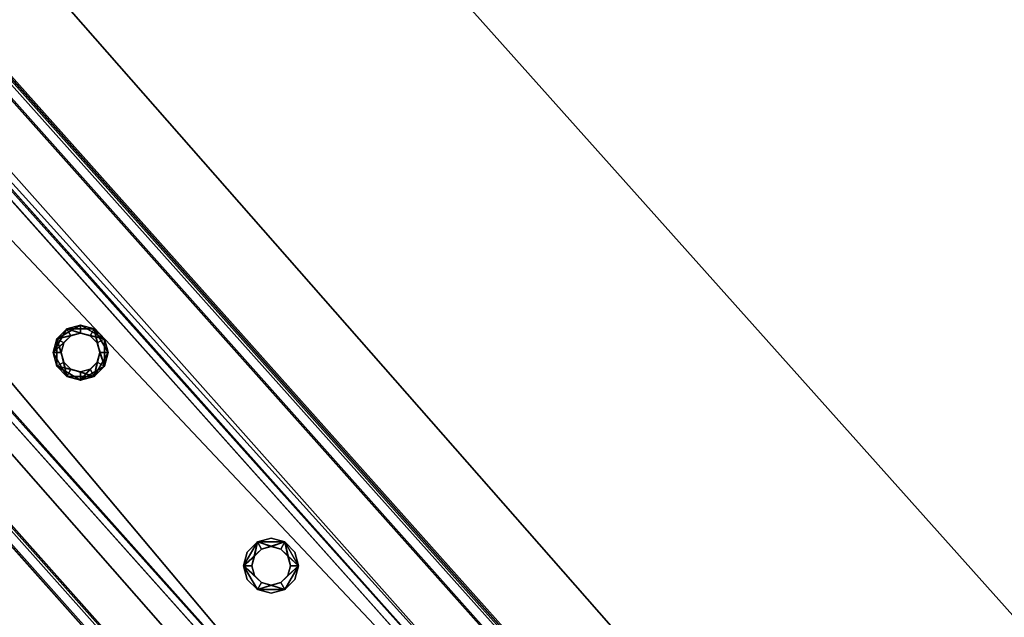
# Model space of a CAD drawing. Header units: millimetres. Extents: x 93711086 to 93775423, y 1247239064 to 1247319365.
# Tile 592 of 656: x 93729700 to 93730082, y 1247294380 to 1247294611. Entities that reach past the tile are written whole.
import ezdxf

# ---------------------------------------------------------------- set-up
doc = ezdxf.new("R2010")
doc.units = ezdxf.units.MM
doc.layers.add('BEAM', color=7, linetype='Continuous')
doc.layers.add('CONCRETE_ITEM', color=7, linetype='Continuous')

# ---------------------------------------------------------------- blocks, each defined once
blk = doc.blocks.new('15e559d2-59c4-40a1-8e6d-a9da91616b05')
at = {"color": 0, "transparency": 16777216}
mesh = blk.add_polyface(dxfattribs=at)
corners = [(93732402.79, 1247290959.39, 3988.8), (93732402.79, 1247290959.39, 4305.53), (93730959.56, 1247289572.89, 3633.7), (93730959.56, 1247289572.89, 3316.97), (93720519.88, 1247305091.11, 5616.56), (93732598.17, 1247291566.31, 4023.22), (93720298.97, 1247305338.46, 5063.47), (93732619.56, 1247291542.36, 4593.19), (93720317.37, 1247305317.87, 5553.56), (93732199.19, 1247291187.37, 4322.75), (93720106.24, 1247304728.57, 5525.84), (93719899.99, 1247304959.53, 5363), (93732205.93, 1247291179.82, 4502.46), (93719903.74, 1247304955.33, 5462.84), (93720167.22, 1247305212.77, 5169.74), (93732187.34, 1247291200.64, 4007.02), (93718371.43, 1247303668.57, 4381.66), (93732466.42, 1247291440.62, 4129.5), (93732486.67, 1247291465.98, 4033.21), (93720187.47, 1247305238.13, 5073.46), (93732260.76, 1247291223.51, 4572.35), (93720161.08, 1247304772.26, 5595.73), (93719958.57, 1247304999.02, 5532.73), (93718383.28, 1247303655.3, 4697.39)]
mesh.append_faces([[corners[k] for k in face] for face in [(0, 1, 2, 0), (2, 3, 0, 2), (4, 5, 6, 4), (4, 7, 5, 4), (6, 8, 4, 6), (9, 10, 11, 9), (10, 9, 12, 10), (13, 11, 10, 13), (3, 14, 15, 3), (3, 16, 14, 3), (17, 15, 14, 17), (15, 0, 3, 15), (18, 17, 19, 18), (14, 19, 17, 14), (5, 18, 6, 5), (19, 6, 18, 19), (20, 7, 4, 20), (4, 21, 20, 4), (12, 20, 21, 12), (21, 10, 12, 21), (22, 21, 4, 22), (4, 8, 22, 4), (10, 21, 13, 10), (22, 13, 21, 22), (2, 9, 23, 2), (9, 2, 1, 9), (11, 23, 9, 11), (23, 14, 16, 23), (13, 8, 11, 13), (8, 13, 22, 8), (23, 11, 14, 23), (14, 8, 6, 14), (8, 14, 11, 8), (6, 19, 14, 6), (20, 12, 9, 20), (20, 17, 7, 20), (17, 20, 9, 17), (5, 7, 17, 5), (15, 17, 9, 15), (18, 5, 17, 18), (3, 2, 16, 3), (23, 16, 2, 23), (0, 15, 1, 0), (9, 1, 15, 9)]], dxfattribs={"color": 0})
blk = doc.blocks.new('5bbbe152-908d-476c-86af-f8c3bda7d93c')
at = {"color": 0, "transparency": 16777216}
mesh = blk.add_polyface(dxfattribs=at)
corners = [(93732552.16, 1247291230.4, 5643.09), (93732470.37, 1247291493.61, 5652.86), (93732382.45, 1247291411.95, 5654.08), (93732639.45, 1247291312.74, 5641.9), (93732637.29, 1247291314.16, 5581.96), (93732468.04, 1247291495.23, 5592.92), (93732633.65, 1247291310.73, 5582.01), (93732464.37, 1247291491.82, 5592.97), (93732635.63, 1247291309.43, 5636.96), (93732466.52, 1247291490.34, 5647.91), (93732385.92, 1247291415.49, 5649.04), (93732553.64, 1247291235.26, 5583.09), (93732380.12, 1247291413.57, 5594.15), (93732383.78, 1247291416.97, 5594.1), (93732302.66, 1247291675.69, 5664.81), (93732214.1, 1247291594.73, 5666.08), (93732300.14, 1247291677.51, 5604.89), (93732296.45, 1247291674.13, 5604.95), (93732298.76, 1247291672.47, 5659.87), (93732217.58, 1247291598.26, 5661.04), (93732215.27, 1247291599.92, 5606.11), (93732211.58, 1247291596.54, 5606.16), (93731970.08, 1247292043.07, 5691.08), (93731880.9, 1247291962.79, 5692.4), (93731967.4, 1247292045.06, 5631.17), (93731963.68, 1247292041.72, 5631.23), (93731966.14, 1247292039.89, 5686.14), (93731884.39, 1247291966.3, 5687.35), (93731881.93, 1247291968.13, 5632.44), (93731878.21, 1247291964.79, 5632.49), (93720601.83, 1247304775.64, 6654.05), (93720512.37, 1247304695.67, 6655.39), (93720599.08, 1247304777.72, 6594.15), (93720595.35, 1247304774.38, 6594.2), (93720597.87, 1247304772.48, 6649.11), (93720515.87, 1247304699.17, 6650.34), (93720513.35, 1247304701.07, 6595.43), (93720509.62, 1247304697.74, 6595.49)]
mesh.append_faces([[corners[k] for k in face] for face in [(0, 1, 2, 0), (3, 5, 1, 3), (4, 7, 5, 4), (6, 9, 7, 6), (8, 10, 9, 8), (11, 12, 13, 11), (2, 14, 15, 2), (1, 16, 14, 1), (5, 17, 16, 5), (7, 18, 17, 7), (9, 19, 18, 9), (10, 20, 19, 10), (13, 21, 20, 13), (12, 15, 21, 12), (15, 22, 23, 15), (14, 24, 22, 14), (16, 25, 24, 16), (17, 26, 25, 17), (18, 27, 26, 18), (19, 28, 27, 19), (20, 29, 28, 20), (21, 23, 29, 21), (23, 30, 31, 23), (22, 32, 30, 22), (24, 33, 32, 24), (25, 34, 33, 25), (26, 35, 34, 26), (27, 36, 35, 27), (28, 37, 36, 28), (29, 31, 37, 29)]], dxfattribs={"vtx0": -1, "color": 0})
mesh.append_faces([[corners[k] for k in face] for face in [(30, 33, 34, 30), (35, 37, 31, 35)]], dxfattribs={"vtx0": -1, "vtx2": -1, "vtx3": -1, "color": 0})
mesh.append_faces([[corners[k] for k in face] for face in [(31, 30, 34, 31), (34, 35, 31, 34)]], dxfattribs={"vtx1": -1, "vtx2": -1, "vtx3": -1, "color": 0})
mesh.append_faces([[corners[k] for k in face] for face in [(3, 4, 5, 3), (4, 6, 7, 4), (6, 8, 9, 6), (2, 1, 14, 2), (1, 5, 16, 1), (5, 7, 17, 5), (7, 9, 18, 7), (9, 10, 19, 9), (10, 13, 20, 10), (13, 12, 21, 13), (12, 2, 15, 12), (15, 14, 22, 15), (14, 16, 24, 14), (16, 17, 25, 16), (17, 18, 26, 17), (18, 19, 27, 18), (19, 20, 28, 19), (20, 21, 29, 20), (21, 15, 23, 21), (23, 22, 30, 23), (22, 24, 32, 22), (24, 25, 33, 24), (25, 26, 34, 25), (26, 27, 35, 26), (27, 28, 36, 27), (28, 29, 37, 28), (29, 23, 31, 29), (30, 32, 33, 30), (35, 36, 37, 35)]], dxfattribs={"vtx2": -1, "vtx3": -1, "color": 0})
blk = doc.blocks.new('d66c5463-cc1a-4391-8132-a966e0561320')
at = {"color": 0, "transparency": 16777216}
mesh = blk.add_polyface(dxfattribs=at)
corners = [(93729912.28, 1247294215.05, 4956.57), (93729957.03, 1247294255.01, 4956.57), (93728630.27, 1247295740.68, 5068.8), (93728585.52, 1247295700.71, 5068.8), (93729955.53, 1247294256.69, 4916.64), (93728628.77, 1247295742.36, 5028.86), (93729953.29, 1247294254.69, 4916.64), (93728626.54, 1247295740.36, 5028.86), (93729954.68, 1247294253.14, 4953.58), (93728627.92, 1247295738.8, 5065.8), (93729914.4, 1247294217.17, 4953.58), (93728587.65, 1247295702.84, 5065.8), (93729913.02, 1247294218.72, 4916.64), (93728586.26, 1247295704.39, 5028.86), (93729910.78, 1247294216.72, 4916.64), (93728584.02, 1247295702.39, 5028.86)]
mesh.append_faces([[corners[k] for k in face] for face in [(0, 2, 3, 0), (1, 5, 2, 1), (4, 7, 5, 4), (6, 9, 7, 6), (8, 11, 9, 8), (10, 13, 11, 10), (12, 15, 13, 12), (14, 3, 15, 14)]], dxfattribs={"vtx0": -1, "color": 0})
mesh.append_faces([[corners[k] for k in face] for face in [(2, 7, 9, 2), (11, 15, 3, 11), (0, 12, 10, 0), (8, 4, 1, 8)]], dxfattribs={"vtx0": -1, "vtx2": -1, "vtx3": -1, "color": 0})
mesh.append_faces([[corners[k] for k in face] for face in [(3, 2, 9, 3), (9, 11, 3, 9), (1, 0, 10, 1), (10, 8, 1, 10)]], dxfattribs={"vtx1": -1, "vtx2": -1, "vtx3": -1, "color": 0})
mesh.append_faces([[corners[k] for k in face] for face in [(0, 1, 2, 0), (1, 4, 5, 1), (4, 6, 7, 4), (6, 8, 9, 6), (8, 10, 11, 8), (10, 12, 13, 10), (12, 14, 15, 12), (14, 0, 3, 14), (2, 5, 7, 2), (11, 13, 15, 11), (0, 14, 12, 0), (8, 6, 4, 8)]], dxfattribs={"vtx2": -1, "vtx3": -1, "color": 0})
blk = doc.blocks.new('90d6a216-a2be-48df-bc87-9a1ae432a2d3')
at = {"color": 0, "transparency": 16777216}
mesh = blk.add_polyface(dxfattribs=at)
corners = [(93729797.78, 1247294392.57, 4968.96), (93729794.06, 1247294393.56, 4968.96), (93729794.06, 1247294393.56, 5868.96), (93729797.78, 1247294392.57, 5868.96), (93729791.33, 1247294396.29, 4968.96), (93729791.33, 1247294396.29, 5868.96), (93729790.33, 1247294400.02, 4968.96), (93729790.33, 1247294400.02, 5868.96), (93729791.33, 1247294403.74, 4968.96), (93729791.33, 1247294403.74, 5868.96), (93729794.06, 1247294406.47, 4968.96), (93729794.06, 1247294406.47, 5868.96), (93729797.78, 1247294407.47, 4968.96), (93729797.78, 1247294407.47, 5868.96), (93729801.51, 1247294406.47, 4968.96), (93729801.51, 1247294406.47, 5868.96), (93729804.24, 1247294403.74, 4968.96), (93729804.24, 1247294403.74, 5868.96), (93729805.23, 1247294400.02, 4968.96), (93729805.23, 1247294400.02, 5868.96), (93729804.24, 1247294396.29, 4968.96), (93729804.24, 1247294396.29, 5868.96), (93729801.51, 1247294393.56, 4968.96), (93729801.51, 1247294393.56, 5868.96), (93729797.78, 1247294389.37, 4968.96), (93729803.11, 1247294390.79, 4968.96), (93729803.11, 1247294390.79, 5868.96), (93729797.78, 1247294389.37, 5868.96), (93729807.01, 1247294394.69, 4968.96), (93729807.01, 1247294394.69, 5868.96), (93729808.43, 1247294400.02, 4968.96), (93729808.43, 1247294400.02, 5868.96), (93729807.01, 1247294405.34, 4968.96), (93729807.01, 1247294405.34, 5868.96), (93729803.11, 1247294409.24, 4968.96), (93729803.11, 1247294409.24, 5868.96), (93729797.78, 1247294410.67, 4968.96), (93729797.78, 1247294410.67, 5868.96), (93729792.46, 1247294409.24, 4968.96), (93729792.46, 1247294409.24, 5868.96), (93729788.56, 1247294405.34, 4968.96), (93729788.56, 1247294405.34, 5868.96), (93729787.13, 1247294400.02, 4968.96), (93729787.13, 1247294400.02, 5868.96), (93729788.56, 1247294394.69, 4968.96), (93729788.56, 1247294394.69, 5868.96), (93729792.46, 1247294390.79, 4968.96), (93729792.46, 1247294390.79, 5868.96)]
mesh.append_faces([[corners[k] for k in face] for face in [(0, 2, 3, 0), (1, 5, 2, 1), (4, 7, 5, 4), (6, 9, 7, 6), (8, 11, 9, 8), (10, 13, 11, 10), (12, 15, 13, 12), (14, 17, 15, 14), (16, 19, 17, 16), (18, 21, 19, 18), (20, 23, 21, 20), (22, 3, 23, 22), (24, 26, 27, 24), (25, 29, 26, 25), (28, 31, 29, 28), (30, 33, 31, 30), (32, 35, 33, 32), (34, 37, 35, 34), (36, 39, 37, 36), (38, 41, 39, 38), (40, 43, 41, 40), (42, 45, 43, 42), (44, 47, 45, 44), (46, 27, 47, 46)]], dxfattribs={"vtx0": -1, "color": 0})
mesh.append_faces([[corners[k] for k in face] for face in [(26, 31, 23, 26), (15, 31, 35, 15), (47, 26, 23, 47), (11, 35, 39, 11), (43, 47, 2, 43), (7, 39, 43, 7), (46, 42, 1, 46), (10, 42, 38, 10), (25, 46, 1, 25), (14, 38, 34, 14), (30, 25, 22, 30), (18, 34, 30, 18)]], dxfattribs={"vtx0": -1, "vtx1": -1, "vtx2": -1, "vtx3": -1, "color": 0})
mesh.append_faces([[corners[k] for k in face] for face in [(31, 19, 21, 31), (31, 21, 23, 31), (47, 23, 3, 47), (47, 3, 2, 47), (43, 2, 5, 43), (43, 5, 7, 43), (42, 6, 4, 42), (42, 4, 1, 42), (25, 1, 0, 25), (25, 0, 22, 25), (30, 22, 20, 30), (30, 20, 18, 30)]], dxfattribs={"vtx0": -1, "vtx2": -1, "vtx3": -1, "color": 0})
mesh.append_faces([[corners[k] for k in face] for face in [(17, 19, 31, 17), (15, 17, 31, 15), (13, 15, 35, 13), (11, 13, 35, 11), (9, 11, 39, 9), (7, 9, 39, 7), (8, 6, 42, 8), (10, 8, 42, 10), (12, 10, 38, 12), (14, 12, 38, 14), (16, 14, 34, 16), (18, 16, 34, 18)]], dxfattribs={"vtx1": -1, "vtx2": -1, "vtx3": -1, "color": 0})
mesh.append_faces([[corners[k] for k in face] for face in [(0, 1, 2, 0), (1, 4, 5, 1), (4, 6, 7, 4), (6, 8, 9, 6), (8, 10, 11, 8), (10, 12, 13, 10), (12, 14, 15, 12), (14, 16, 17, 14), (16, 18, 19, 16), (18, 20, 21, 18), (20, 22, 23, 20), (22, 0, 3, 22), (24, 25, 26, 24), (25, 28, 29, 25), (28, 30, 31, 28), (30, 32, 33, 30), (32, 34, 35, 32), (34, 36, 37, 34), (36, 38, 39, 36), (38, 40, 41, 38), (40, 42, 43, 40), (42, 44, 45, 42), (44, 46, 47, 44), (46, 24, 27, 46), (31, 33, 35, 31), (35, 37, 39, 35), (39, 41, 43, 39), (43, 45, 47, 43), (47, 27, 26, 47), (26, 29, 31, 26), (42, 40, 38, 42), (38, 36, 34, 38), (34, 32, 30, 34), (30, 28, 25, 30), (25, 24, 46, 25), (46, 44, 42, 46)]], dxfattribs={"vtx2": -1, "vtx3": -1, "color": 0})
blk = doc.blocks.new('1f83480f-1202-40f5-b982-9b047e5ef37c')
at = {"color": 0, "transparency": 16777216}
mesh = blk.add_polyface(dxfattribs=at)
corners = [(93729724.04, 1247294475.07, 4975.17), (93729720.32, 1247294476.07, 4975.17), (93729720.32, 1247294476.07, 5875.17), (93729724.04, 1247294475.07, 5875.17), (93729717.59, 1247294478.8, 4975.17), (93729717.59, 1247294478.8, 5875.17), (93729716.59, 1247294482.52, 4975.17), (93729716.59, 1247294482.52, 5875.17), (93729717.59, 1247294486.25, 4975.17), (93729717.59, 1247294486.25, 5875.17), (93729720.32, 1247294488.98, 4975.17), (93729720.32, 1247294488.98, 5875.17), (93729724.04, 1247294489.97, 4975.17), (93729724.04, 1247294489.97, 5875.17), (93729727.77, 1247294488.98, 4975.17), (93729727.77, 1247294488.98, 5875.17), (93729730.49, 1247294486.25, 4975.17), (93729730.49, 1247294486.25, 5875.17), (93729731.49, 1247294482.52, 4975.17), (93729731.49, 1247294482.52, 5875.17), (93729730.49, 1247294478.8, 4975.17), (93729730.49, 1247294478.8, 5875.17), (93729727.77, 1247294476.07, 4975.17), (93729727.77, 1247294476.07, 5875.17), (93729724.04, 1247294471.87, 4975.17), (93729729.37, 1247294473.3, 4975.17), (93729729.37, 1247294473.3, 5875.17), (93729724.04, 1247294471.87, 5875.17), (93729733.26, 1247294477.2, 4975.17), (93729733.26, 1247294477.2, 5875.17), (93729734.69, 1247294482.52, 4975.17), (93729734.69, 1247294482.52, 5875.17), (93729733.26, 1247294487.85, 4975.17), (93729733.26, 1247294487.85, 5875.17), (93729729.37, 1247294491.75, 4975.17), (93729729.37, 1247294491.75, 5875.17), (93729724.04, 1247294493.17, 4975.17), (93729724.04, 1247294493.17, 5875.17), (93729718.72, 1247294491.75, 4975.17), (93729718.72, 1247294491.75, 5875.17), (93729714.82, 1247294487.85, 4975.17), (93729714.82, 1247294487.85, 5875.17), (93729713.39, 1247294482.52, 4975.17), (93729713.39, 1247294482.52, 5875.17), (93729714.82, 1247294477.2, 4975.17), (93729714.82, 1247294477.2, 5875.17), (93729718.72, 1247294473.3, 4975.17), (93729718.72, 1247294473.3, 5875.17)]
mesh.append_faces([[corners[k] for k in face] for face in [(0, 2, 3, 0), (1, 5, 2, 1), (4, 7, 5, 4), (6, 9, 7, 6), (8, 11, 9, 8), (10, 13, 11, 10), (12, 15, 13, 12), (14, 17, 15, 14), (16, 19, 17, 16), (18, 21, 19, 18), (20, 23, 21, 20), (22, 3, 23, 22), (24, 26, 27, 24), (25, 29, 26, 25), (28, 31, 29, 28), (30, 33, 31, 30), (32, 35, 33, 32), (34, 37, 35, 34), (36, 39, 37, 36), (38, 41, 39, 38), (40, 43, 41, 40), (42, 45, 43, 42), (44, 47, 45, 44), (46, 27, 47, 46)]], dxfattribs={"vtx0": -1, "color": 0})
mesh.append_faces([[corners[k] for k in face] for face in [(37, 41, 13, 37), (5, 41, 45, 5), (33, 37, 13, 33), (3, 45, 27, 3), (29, 33, 17, 29), (21, 27, 29, 21), (30, 25, 18, 30), (34, 30, 18, 34), (1, 25, 46, 1), (38, 34, 14, 38), (6, 46, 42, 6), (42, 38, 10, 42)]], dxfattribs={"vtx0": -1, "vtx1": -1, "vtx2": -1, "vtx3": -1, "color": 0})
mesh.append_faces([[corners[k] for k in face] for face in [(41, 9, 11, 41), (41, 11, 13, 41), (33, 13, 15, 33), (33, 15, 17, 33), (29, 17, 19, 29), (29, 19, 21, 29), (25, 20, 18, 25), (34, 18, 16, 34), (34, 16, 14, 34), (38, 14, 12, 38), (38, 12, 10, 38)]], dxfattribs={"vtx0": -1, "vtx2": -1, "vtx3": -1, "color": 0})
mesh.append_faces([[corners[k] for k in face] for face in [(7, 9, 41, 7), (5, 7, 41, 5), (2, 5, 45, 2), (3, 2, 45, 3), (23, 3, 27, 23), (21, 23, 27, 21), (22, 20, 25, 22), (0, 22, 25, 0), (1, 0, 25, 1), (4, 1, 46, 4), (6, 4, 46, 6), (8, 6, 42, 8), (10, 8, 42, 10)]], dxfattribs={"vtx1": -1, "vtx2": -1, "vtx3": -1, "color": 0})
mesh.append_faces([[corners[k] for k in face] for face in [(0, 1, 2, 0), (1, 4, 5, 1), (4, 6, 7, 4), (6, 8, 9, 6), (8, 10, 11, 8), (10, 12, 13, 10), (12, 14, 15, 12), (14, 16, 17, 14), (16, 18, 19, 16), (18, 20, 21, 18), (20, 22, 23, 20), (22, 0, 3, 22), (24, 25, 26, 24), (25, 28, 29, 25), (28, 30, 31, 28), (30, 32, 33, 30), (32, 34, 35, 32), (34, 36, 37, 34), (36, 38, 39, 36), (38, 40, 41, 38), (40, 42, 43, 40), (42, 44, 45, 42), (44, 46, 47, 44), (46, 24, 27, 46), (41, 43, 45, 41), (45, 47, 27, 45), (27, 26, 29, 27), (29, 31, 33, 29), (33, 35, 37, 33), (37, 39, 41, 37), (25, 24, 46, 25), (46, 44, 42, 46), (42, 40, 38, 42), (38, 36, 34, 38), (34, 32, 30, 34), (30, 28, 25, 30)]], dxfattribs={"vtx2": -1, "vtx3": -1, "color": 0})

msp = doc.modelspace()

# ---------------------------------------------------------------- block references
at = {"layer": 'BEAM', "color": 156, "true_color": 0x1e4383, "transparency": 33554687}
msp.add_blockref('5bbbe152-908d-476c-86af-f8c3bda7d93c', (0, 0), dxfattribs=at)
at = {"layer": 'BEAM', "color": 77, "true_color": 0x5b9723, "transparency": 33554687}
for name in ['d66c5463-cc1a-4391-8132-a966e0561320', '1f83480f-1202-40f5-b982-9b047e5ef37c', '90d6a216-a2be-48df-bc87-9a1ae432a2d3']:
    msp.add_blockref(name, (0, 0), dxfattribs=at)
at = {"layer": 'CONCRETE_ITEM', "color": 222, "true_color": 0xc0298d, "transparency": 33554687}
msp.add_blockref('15e559d2-59c4-40a1-8e6d-a9da91616b05', (0, 0), dxfattribs=at)

doc.saveas('drawing.dxf')
